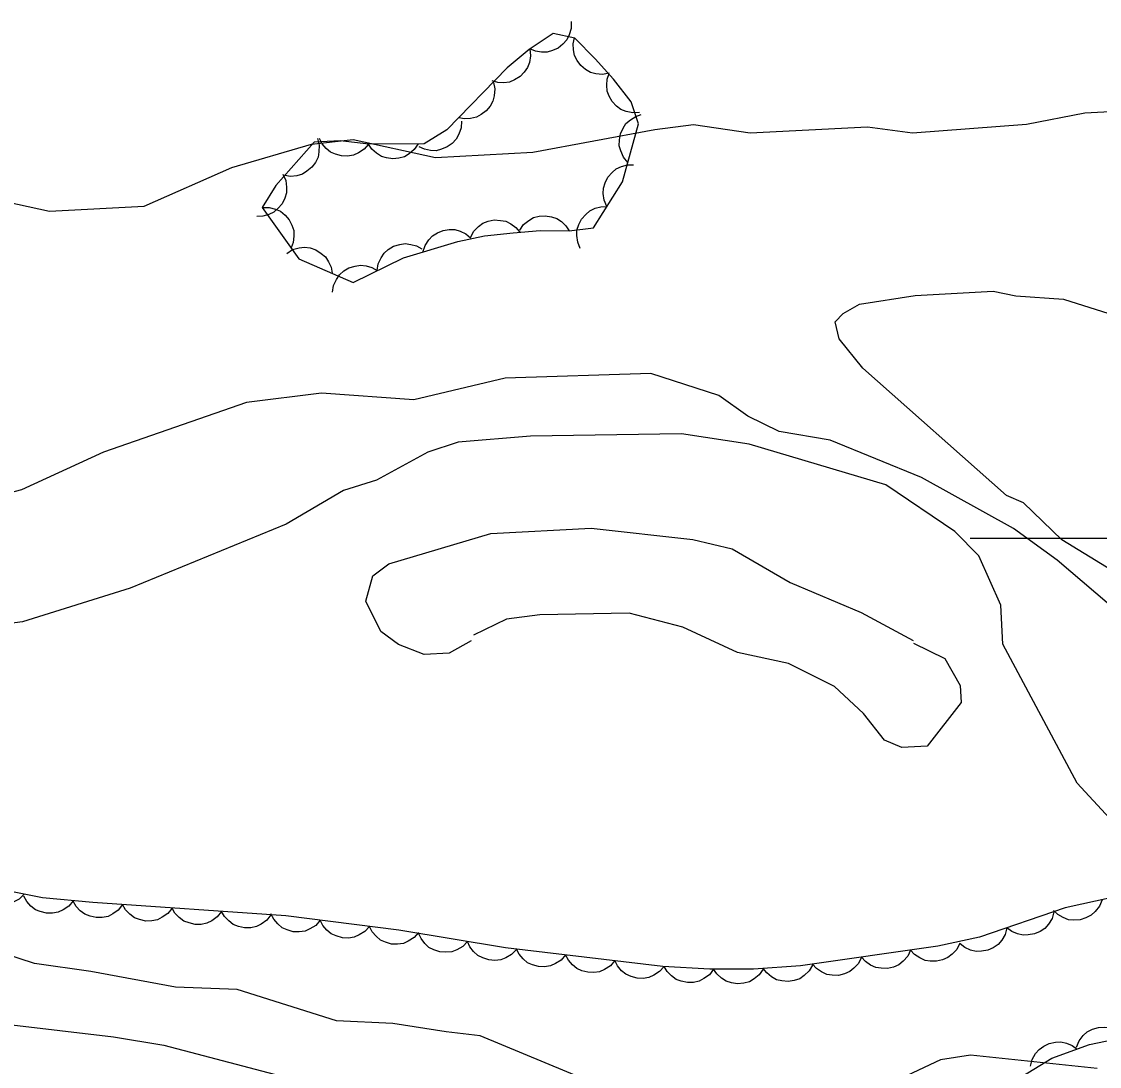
# Model space of a CAD drawing. Extents: x 336540 to 340074, y 5572036 to 5573747.
# Drawn here: x 337932.6 to 337997.8, y 5573368 to 5573431.2 of the extents above; entities that cross this region are included whole.
import ezdxf

# ---------------------------------------------------------------- set-up
doc = ezdxf.new("R2010")
doc.units = 0
for name, color, linetype in [('Niveau 2', 7, 'Continuous'), ('Niveau 4', 7, 'Continuous'), ('Niveau 44', 7, 'Continuous'), ('Niveau 61', 7, 'Continuous')]:
    doc.layers.add(name, color=color, linetype=linetype)

msp = doc.modelspace()

# ---------------------------------------------------------------- linework, layer by layer
at = {"layer": 'Niveau 2'}
for points in [[(337931.69, 5573420.34), (337934.27, 5573419.78), (337940.01, 5573420.08), (337945.31, 5573422.41), (337950.13, 5573423.83), (337952.66, 5573424.12), (337957.63, 5573423.03), (337963.53, 5573423.34), (337970.9, 5573424.72), (337973.25, 5573425.02), (337976.67, 5573424.52), (337983.77, 5573424.88), (337986.5, 5573424.52), (337993.41, 5573425.04), (337996.93, 5573425.73), (337999.97, 5573425.88)], [(338013.76, 5573394.19), (338010.56, 5573394.19), (338006.11, 5573394.98), (338000.95, 5573396.59), (337995.54, 5573399.88), (337993.21, 5573402.13), (337992.2, 5573402.58), (337983.5, 5573410.27), (337982.06, 5573412.06), (337981.83, 5573413.08), (337982.3, 5573413.59), (337983.3, 5573414.15), (337986.66, 5573414.67), (337991.38, 5573414.93), (337992.76, 5573414.65), (337995.64, 5573414.46), (337998.39, 5573413.59), (338001.88, 5573411.75), (338003.64, 5573410.3), (338010.77, 5573406.58), (338013.06, 5573404.67), (338018.35, 5573403.92), (338020.88, 5573404.05), (338027.63, 5573404.74)], [(338001.45, 5573393.38), (337995.25, 5573398.66), (337992.62, 5573400.57), (337987.04, 5573403.67), (337981.51, 5573405.92), (337978.44, 5573406.45), (337976.54, 5573407.37), (337974.78, 5573408.63), (337970.66, 5573409.95), (337961.86, 5573409.68), (337956.33, 5573408.37), (337950.73, 5573408.76), (337946.19, 5573408.19), (337937.54, 5573405.19), (337932.58, 5573402.91), (337925.24, 5573400.99)], [(337998.42, 5573383.05), (337996.46, 5573385.16), (337991.97, 5573393.58), (337991.84, 5573395.94), (337990.52, 5573398.92), (337989.07, 5573400.39), (337984.88, 5573403.22), (337976.62, 5573405.67), (337972.53, 5573406.3), (337963.38, 5573406.17), (337959.01, 5573405.79), (337957.17, 5573405.19), (337954.06, 5573403.5), (337952.06, 5573402.88), (337948.59, 5573400.83), (337939.15, 5573396.96)], [(337959.79, 5573393.78), (337958.47, 5573393.03), (337956.95, 5573392.96), (337955.4, 5573393.56), (337954.33, 5573394.35), (337953.41, 5573396.17), (337953.85, 5573397.72), (337954.82, 5573398.43), (337960.98, 5573400.28), (337967.06, 5573400.59), (337973.2, 5573399.9), (337975.59, 5573399.34), (337979.09, 5573397.31), (337983.4, 5573395.5), (337986.55, 5573393.79)], [(337939.15, 5573396.96), (337932.65, 5573394.92), (337926.08, 5573394.08), (337916.93, 5573394.45), (337914.54, 5573394.68), (337895.09, 5573394.7), (337892.2, 5573394.55), (337888, 5573394.49), (337885.09, 5573394.07)], [(337986.56, 5573393.63), (337988.46, 5573392.71), (337989.39, 5573391.07), (337989.44, 5573390.04), (337987.38, 5573387.4), (337985.85, 5573387.32), (337984.81, 5573387.77), (337983.54, 5573389.39), (337981.78, 5573391.01), (337979, 5573392.4), (337975.91, 5573393.08), (337972.61, 5573394.6), (337969.35, 5573395.46), (337963.94, 5573395.35), (337961.93, 5573395.08), (337959.94, 5573394.13)], [(337966.9, 5573367.16), (337960.34, 5573369.88), (337958.28, 5573370.11), (337955.05, 5573370.63), (337951.65, 5573370.78), (337945.63, 5573372.68), (337941.9, 5573372.83), (337936.77, 5573373.76), (337933.36, 5573374.26), (337929.75, 5573375.43)], [(337997.67, 5573367.9), (337990.02, 5573368.7), (337988.19, 5573368.43), (337986.18, 5573367.47)]]:
    msp.add_lwpolyline(points, dxfattribs=at)
at = {"layer": 'Niveau 4'}
msp.add_lwpolyline([(337887.49, 5573369.73), (337888.28, 5573369.97), (337889.33, 5573370.62), (337890.21, 5573370.96), (337894.27, 5573370.87), (337899.7, 5573370.87), (337908.25, 5573371.03), (337917.59, 5573371.36), (337920.45, 5573371.34), (337923.06, 5573371.22), (337931.65, 5573370.58), (337938.14, 5573369.81), (337941.19, 5573369.32), (337951.49, 5573366.6), (337964.34, 5573364.11), (337967.59, 5573362.91)], dxfattribs=at)
at = {"layer": 'Niveau 44'}
for points in [[(337965.85, 5573431.25), (337965.84, 5573430.84), (337965.72, 5573430.45), (337965.58, 5573430.15), (337965.35, 5573429.88), (337965.06, 5573429.65), (337964.71, 5573429.5), (337964.4, 5573429.4), (337964.05, 5573429.4), (337963.68, 5573429.46), (337963.35, 5573429.59)], [(337947.15, 5573419.99), (337949.37, 5573416.9), (337952.65, 5573415.47), (337955.7, 5573416.95), (337958.98, 5573417.94), (337960.6, 5573418.28), (337962.34, 5573418.47), (337963.97, 5573418.61), (337965.72, 5573418.59), (337967.19, 5573418.76), (337968.96, 5573421.56), (337969.93, 5573425.06), (337969.48, 5573426.39), (337968.4, 5573427.77), (337967.29, 5573428.99), (337966.06, 5573430.24), (337964.76, 5573430.53), (337963.3, 5573429.56), (337961.98, 5573428.44), (337958.33, 5573424.7), (337956.94, 5573423.85), (337953.61, 5573423.83), (337951.87, 5573424.03), (337950.3, 5573423.95), (337947.98, 5573421.33), (337947.15, 5573419.99)], [(337968.15, 5573428.12), (337967.74, 5573428.04), (337967.33, 5573428.09), (337967.01, 5573428.17), (337966.71, 5573428.35), (337966.43, 5573428.59), (337966.21, 5573428.9), (337966.05, 5573429.19), (337965.98, 5573429.53), (337965.97, 5573429.9), (337966.04, 5573430.26)], [(337963.35, 5573429.6), (337963.39, 5573429.18), (337963.32, 5573428.78), (337963.21, 5573428.47), (337963.01, 5573428.18), (337962.75, 5573427.92), (337962.42, 5573427.72), (337962.12, 5573427.59), (337961.78, 5573427.54), (337961.4, 5573427.56), (337961.06, 5573427.66)], [(337969.98, 5573425.74), (337969.57, 5573425.72), (337969.17, 5573425.81), (337968.86, 5573425.92), (337968.58, 5573426.14), (337968.33, 5573426.41), (337968.15, 5573426.74), (337968.02, 5573427.04), (337968, 5573427.4), (337968.03, 5573427.76), (337968.14, 5573428.11)], [(337961.14, 5573427.57), (337961.22, 5573427.17), (337961.18, 5573426.76), (337961.11, 5573426.44), (337960.94, 5573426.13), (337960.7, 5573425.85), (337960.39, 5573425.62), (337960.11, 5573425.46), (337959.76, 5573425.38), (337959.39, 5573425.36), (337959.04, 5573425.43)], [(337969.28, 5573422.73), (337969.01, 5573423.05), (337968.85, 5573423.42), (337968.76, 5573423.74), (337968.77, 5573424.09), (337968.83, 5573424.46), (337969, 5573424.8), (337969.16, 5573425.08), (337969.43, 5573425.31), (337969.75, 5573425.51), (337970.09, 5573425.62)], [(337959.2, 5573425.23), (337959.18, 5573424.81), (337959.04, 5573424.43), (337958.89, 5573424.14), (337958.65, 5573423.88), (337958.35, 5573423.66), (337958, 5573423.52), (337957.68, 5573423.43), (337957.33, 5573423.44), (337956.97, 5573423.52), (337956.64, 5573423.67)], [(337950.5, 5573424.17), (337950.6, 5573423.77), (337950.58, 5573423.36), (337950.53, 5573423.04), (337950.37, 5573422.72), (337950.15, 5573422.43), (337949.85, 5573422.19), (337949.58, 5573422.01), (337949.24, 5573421.92), (337948.87, 5573421.88), (337948.51, 5573421.93)], [(337953.59, 5573423.83), (337953.31, 5573423.52), (337952.97, 5573423.3), (337952.67, 5573423.16), (337952.32, 5573423.11), (337951.95, 5573423.12), (337951.59, 5573423.23), (337951.28, 5573423.35), (337951.01, 5573423.57), (337950.77, 5573423.86), (337950.61, 5573424.18)], [(337956.59, 5573423.85), (337956.35, 5573423.5), (337956.04, 5573423.24), (337955.76, 5573423.07), (337955.42, 5573422.98), (337955.05, 5573422.94), (337954.67, 5573423), (337954.36, 5573423.09), (337954.06, 5573423.28), (337953.79, 5573423.53), (337953.59, 5573423.83)], [(337968.01, 5573420.05), (337967.84, 5573420.44), (337967.79, 5573420.84), (337967.8, 5573421.17), (337967.9, 5573421.5), (337968.07, 5573421.83), (337968.33, 5573422.12), (337968.57, 5573422.34), (337968.89, 5573422.48), (337969.25, 5573422.58), (337969.61, 5573422.59)], [(337948.4, 5573422.01), (337948.57, 5573421.63), (337948.62, 5573421.22), (337948.62, 5573420.89), (337948.52, 5573420.56), (337948.35, 5573420.23), (337948.1, 5573419.94), (337947.86, 5573419.72), (337947.54, 5573419.57), (337947.18, 5573419.47), (337946.82, 5573419.46)], [(337947.15, 5573419.99), (337947.57, 5573420), (337947.96, 5573419.89), (337948.26, 5573419.77), (337948.54, 5573419.54), (337948.78, 5573419.26), (337948.94, 5573418.92), (337949.06, 5573418.61), (337949.07, 5573418.26), (337949.02, 5573417.89), (337948.9, 5573417.55)], [(337962.73, 5573418.62), (337962.97, 5573418.97), (337963.29, 5573419.22), (337963.57, 5573419.39), (337963.91, 5573419.47), (337964.28, 5573419.5), (337964.66, 5573419.43), (337964.97, 5573419.34), (337965.26, 5573419.15), (337965.53, 5573418.89), (337965.73, 5573418.59)], [(337966.4, 5573417.52), (337966.24, 5573417.9), (337966.19, 5573418.3), (337966.19, 5573418.63), (337966.3, 5573418.97), (337966.47, 5573419.3), (337966.73, 5573419.58), (337966.97, 5573419.8), (337967.29, 5573419.95), (337967.65, 5573420.04), (337968.01, 5573420.05)], [(337959.75, 5573418.19), (337959.95, 5573418.56), (337960.23, 5573418.85), (337960.49, 5573419.05), (337960.82, 5573419.17), (337961.18, 5573419.25), (337961.57, 5573419.22), (337961.89, 5573419.17), (337962.2, 5573419.01), (337962.5, 5573418.79), (337962.73, 5573418.51)], [(337956.87, 5573417.3), (337957, 5573417.7), (337957.23, 5573418.04), (337957.45, 5573418.29), (337957.75, 5573418.47), (337958.09, 5573418.61), (337958.47, 5573418.66), (337958.8, 5573418.66), (337959.13, 5573418.56), (337959.47, 5573418.4), (337959.75, 5573418.17)], [(337948.63, 5573417.22), (337948.99, 5573417.45), (337949.38, 5573417.55), (337949.7, 5573417.6), (337950.05, 5573417.55), (337950.4, 5573417.43), (337950.72, 5573417.22), (337950.98, 5573417.01), (337951.17, 5573416.72), (337951.32, 5573416.38), (337951.38, 5573416.02)], [(337954.1, 5573416.18), (337954.16, 5573416.59), (337954.34, 5573416.96), (337954.52, 5573417.24), (337954.78, 5573417.46), (337955.1, 5573417.65), (337955.47, 5573417.76), (337955.79, 5573417.82), (337956.14, 5573417.77), (337956.49, 5573417.67), (337956.8, 5573417.49)], [(337951.41, 5573414.87), (337951.47, 5573415.28), (337951.64, 5573415.65), (337951.82, 5573415.93), (337952.08, 5573416.16), (337952.4, 5573416.34), (337952.77, 5573416.45), (337953.09, 5573416.51), (337953.44, 5573416.46), (337953.79, 5573416.36), (337954.1, 5573416.18)], [(337932.74, 5573378.45), (337932.44, 5573378.15), (337932.08, 5573377.97), (337931.77, 5573377.85), (337931.42, 5573377.83), (337931.05, 5573377.87), (337930.7, 5573378.01), (337930.4, 5573378.16), (337930.16, 5573378.41), (337929.94, 5573378.71), (337929.8, 5573379.04)], [(337998.59, 5573378.24), (337995.74, 5573377.62), (337990.56, 5573375.84), (337988.03, 5573375.3), (337979.72, 5573374.11), (337976.88, 5573373.92), (337974.23, 5573373.92), (337971.4, 5573374.08), (337961.87, 5573375.21), (337955.42, 5573376.28), (337948.58, 5573377.14), (337936.89, 5573377.94), (337933.86, 5573378.22), (337930.6, 5573378.88)], [(337935.71, 5573378.05), (337935.44, 5573377.73), (337935.11, 5573377.5), (337934.81, 5573377.35), (337934.46, 5573377.3), (337934.09, 5573377.3), (337933.72, 5573377.4), (337933.42, 5573377.51), (337933.14, 5573377.73), (337932.9, 5573378.01), (337932.72, 5573378.33)], [(337938.7, 5573377.82), (337938.44, 5573377.49), (337938.11, 5573377.25), (337937.82, 5573377.1), (337937.47, 5573377.03), (337937.1, 5573377.03), (337936.73, 5573377.12), (337936.42, 5573377.23), (337936.14, 5573377.44), (337935.89, 5573377.71), (337935.71, 5573378.02)], [(337941.69, 5573377.61), (337941.44, 5573377.28), (337941.1, 5573377.05), (337940.81, 5573376.9), (337940.47, 5573376.83), (337940.1, 5573376.82), (337939.72, 5573376.91), (337939.42, 5573377.02), (337939.14, 5573377.24), (337938.88, 5573377.51), (337938.7, 5573377.82)], [(337997.97, 5573378.1), (337997.81, 5573377.72), (337997.56, 5573377.4), (337997.32, 5573377.17), (337997, 5573377.01), (337996.65, 5573376.9), (337996.27, 5573376.88), (337995.94, 5573376.9), (337995.62, 5573377.03), (337995.3, 5573377.22), (337995.04, 5573377.47)], [(337944.69, 5573377.41), (337944.43, 5573377.08), (337944.1, 5573376.84), (337943.8, 5573376.69), (337943.46, 5573376.62), (337943.09, 5573376.62), (337942.72, 5573376.71), (337942.41, 5573376.82), (337942.13, 5573377.03), (337941.87, 5573377.3), (337941.69, 5573377.61)], [(337947.68, 5573377.2), (337947.42, 5573376.87), (337947.09, 5573376.64), (337946.8, 5573376.49), (337946.45, 5573376.42), (337946.08, 5573376.41), (337945.71, 5573376.5), (337945.4, 5573376.61), (337945.12, 5573376.83), (337944.87, 5573377.1), (337944.69, 5573377.41)], [(337950.66, 5573376.88), (337950.39, 5573376.56), (337950.04, 5573376.35), (337949.74, 5573376.21), (337949.39, 5573376.17), (337949.02, 5573376.18), (337948.65, 5573376.29), (337948.35, 5573376.42), (337948.09, 5573376.65), (337947.85, 5573376.93), (337947.68, 5573377.25)], [(337995.06, 5573377.39), (337994.95, 5573376.98), (337994.73, 5573376.64), (337994.52, 5573376.38), (337994.23, 5573376.19), (337993.89, 5573376.04), (337993.51, 5573375.98), (337993.19, 5573375.96), (337992.85, 5573376.04), (337992.51, 5573376.19), (337992.22, 5573376.41)], [(337953.64, 5573376.5), (337953.36, 5573376.19), (337953.02, 5573375.98), (337952.72, 5573375.84), (337952.37, 5573375.79), (337952, 5573375.81), (337951.63, 5573375.92), (337951.33, 5573376.04), (337951.06, 5573376.27), (337950.82, 5573376.56), (337950.66, 5573376.88)], [(337956.61, 5573376.13), (337956.34, 5573375.82), (337955.99, 5573375.6), (337955.69, 5573375.47), (337955.34, 5573375.42), (337954.97, 5573375.43), (337954.61, 5573375.54), (337954.31, 5573375.67), (337954.04, 5573375.9), (337953.8, 5573376.18), (337953.64, 5573376.5)], [(337959.57, 5573375.59), (337959.28, 5573375.29), (337958.93, 5573375.09), (337958.62, 5573374.96), (337958.27, 5573374.93), (337957.9, 5573374.96), (337957.54, 5573375.09), (337957.24, 5573375.22), (337956.98, 5573375.46), (337956.76, 5573375.76), (337956.61, 5573376.08)], [(337992.22, 5573376.41), (337992.11, 5573376.01), (337991.9, 5573375.66), (337991.69, 5573375.41), (337991.39, 5573375.21), (337991.06, 5573375.06), (337990.68, 5573375), (337990.35, 5573374.98), (337990.01, 5573375.07), (337989.67, 5573375.22), (337989.38, 5573375.44)], [(337962.53, 5573375.1), (337962.24, 5573374.8), (337961.89, 5573374.6), (337961.58, 5573374.47), (337961.23, 5573374.44), (337960.86, 5573374.47), (337960.5, 5573374.59), (337960.2, 5573374.73), (337959.94, 5573374.97), (337959.72, 5573375.27), (337959.57, 5573375.59)], [(337989.36, 5573375.49), (337989.18, 5573375.11), (337988.9, 5573374.82), (337988.65, 5573374.61), (337988.32, 5573374.47), (337987.96, 5573374.39), (337987.58, 5573374.39), (337987.26, 5573374.44), (337986.94, 5573374.59), (337986.63, 5573374.8), (337986.39, 5573375.07)], [(337965.51, 5573374.78), (337965.24, 5573374.46), (337964.89, 5573374.25), (337964.59, 5573374.11), (337964.24, 5573374.06), (337963.87, 5573374.07), (337963.51, 5573374.18), (337963.21, 5573374.3), (337962.94, 5573374.53), (337962.7, 5573374.81), (337962.53, 5573375.13)], [(337968.49, 5573374.43), (337968.22, 5573374.11), (337967.87, 5573373.89), (337967.57, 5573373.75), (337967.22, 5573373.71), (337966.85, 5573373.72), (337966.49, 5573373.82), (337966.18, 5573373.95), (337965.92, 5573374.18), (337965.68, 5573374.46), (337965.51, 5573374.78)], [(337983.42, 5573374.64), (337983.24, 5573374.26), (337982.96, 5573373.97), (337982.71, 5573373.76), (337982.38, 5573373.62), (337982.02, 5573373.53), (337981.64, 5573373.54), (337981.32, 5573373.59), (337981, 5573373.74), (337980.69, 5573373.95), (337980.45, 5573374.21)], [(337986.39, 5573375.07), (337986.21, 5573374.69), (337985.93, 5573374.39), (337985.68, 5573374.18), (337985.35, 5573374.04), (337984.99, 5573373.96), (337984.61, 5573373.97), (337984.29, 5573374.01), (337983.97, 5573374.16), (337983.66, 5573374.37), (337983.42, 5573374.64)], [(337971.47, 5573374.07), (337971.19, 5573373.76), (337970.85, 5573373.54), (337970.55, 5573373.4), (337970.2, 5573373.35), (337969.83, 5573373.36), (337969.47, 5573373.47), (337969.16, 5573373.6), (337968.89, 5573373.82), (337968.65, 5573374.11), (337968.49, 5573374.43)], [(337974.46, 5573373.91), (337974.21, 5573373.57), (337973.88, 5573373.34), (337973.59, 5573373.18), (337973.24, 5573373.11), (337972.88, 5573373.1), (337972.5, 5573373.18), (337972.19, 5573373.29), (337971.91, 5573373.5), (337971.65, 5573373.77), (337971.47, 5573374.08)], [(337977.46, 5573373.92), (337977.23, 5573373.57), (337976.91, 5573373.32), (337976.63, 5573373.15), (337976.29, 5573373.06), (337975.92, 5573373.02), (337975.55, 5573373.09), (337975.23, 5573373.18), (337974.94, 5573373.37), (337974.67, 5573373.62), (337974.46, 5573373.92)], [(337980.46, 5573374.16), (337980.25, 5573373.8), (337979.95, 5573373.52), (337979.68, 5573373.33), (337979.34, 5573373.22), (337978.98, 5573373.16), (337978.6, 5573373.2), (337978.28, 5573373.27), (337977.97, 5573373.44), (337977.68, 5573373.68), (337977.46, 5573373.96)], [(337993.12, 5573367.42), (337994.94, 5573368.52), (337997.22, 5573369.36), (338000.01, 5573369.94)], [(337996.43, 5573369.19), (337996.58, 5573369.58), (337996.84, 5573369.9), (337997.08, 5573370.12), (337997.4, 5573370.28), (337997.75, 5573370.39), (337998.13, 5573370.4), (337998.46, 5573370.38), (337998.79, 5573370.25), (337999.1, 5573370.06), (337999.36, 5573369.81)], [(337993.64, 5573368.04), (337993.74, 5573368.45), (337993.95, 5573368.8), (337994.16, 5573369.06), (337994.44, 5573369.26), (337994.78, 5573369.42), (337995.16, 5573369.49), (337995.48, 5573369.51), (337995.82, 5573369.43), (337996.17, 5573369.29), (337996.46, 5573369.08)]]:
    msp.add_lwpolyline(points, dxfattribs=at)
at = {"layer": 'Niveau 61'}
msp.add_lwpolyline([(337990, 5573400), (338010, 5573400)], dxfattribs=at)

doc.saveas('drawing.dxf')
